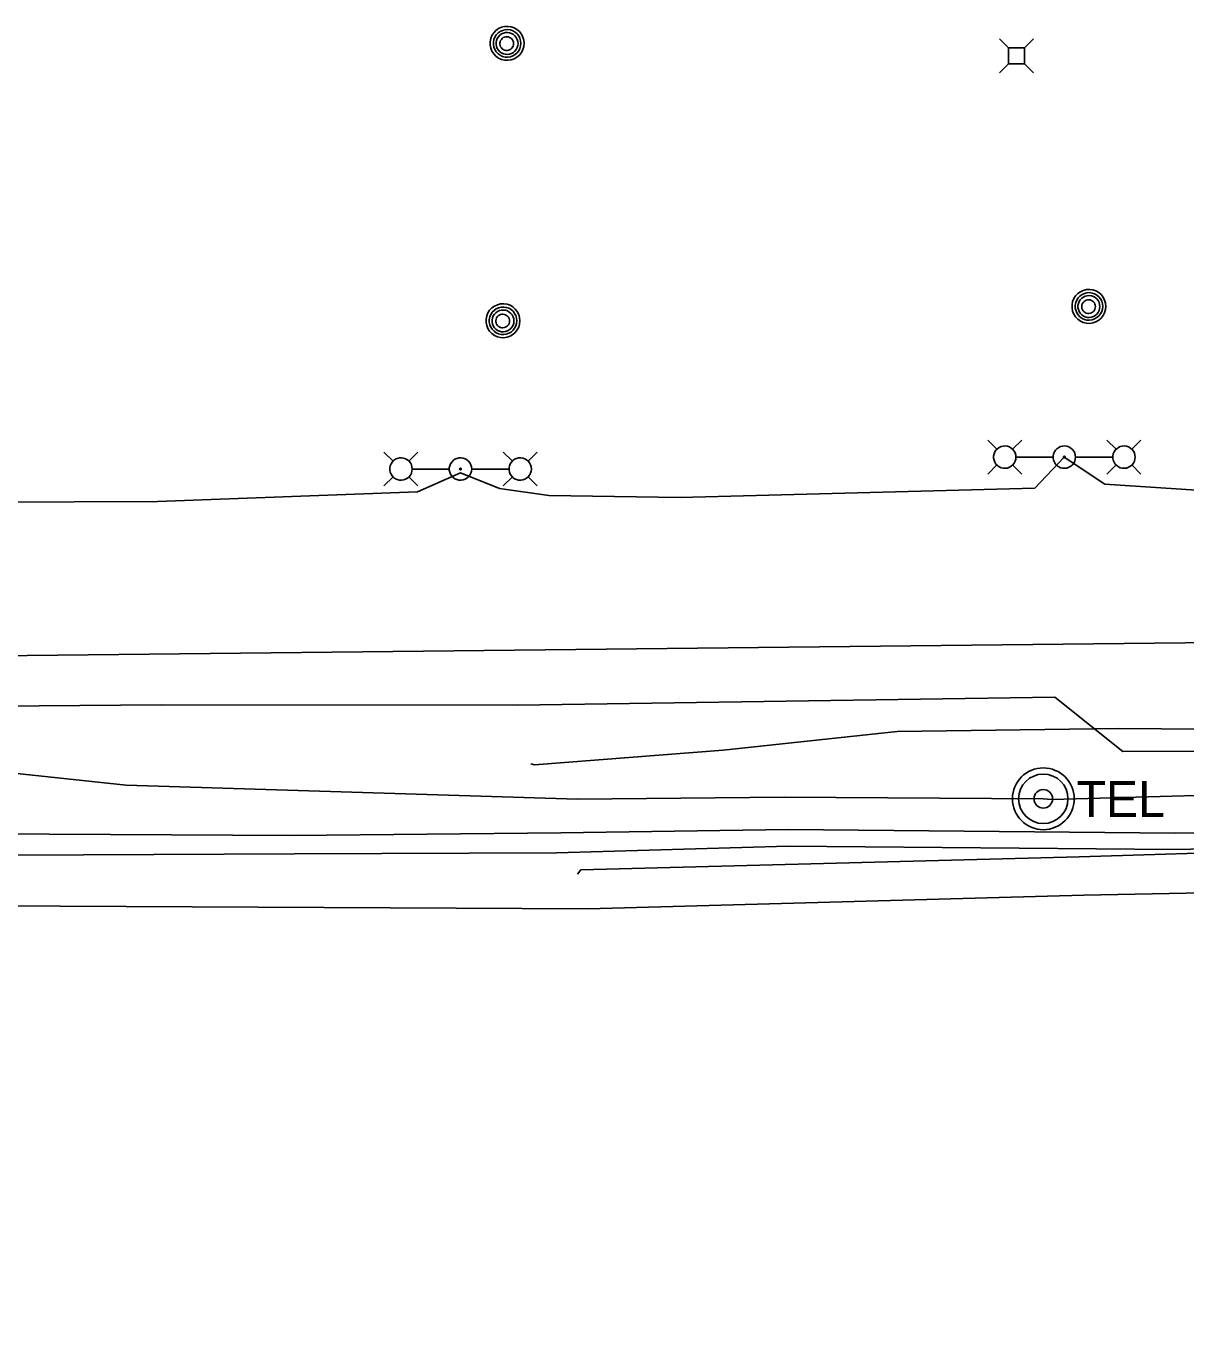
# Model space of a CAD drawing. Extents: x 596028 to 606371, y 330010 to 403088.
# Drawn here: x 602293.3 to 602518.6, y 402095.4 to 402351.5 of the extents above; entities that cross this region are included whole.
import ezdxf

# ---------------------------------------------------------------- set-up
doc = ezdxf.new("R2010")
doc.units = 0
for name, color, linetype in [('E_LTG', 7, 'Continuous'), ('E_UTL_AG_Bold', 7, 'Continuous'), ('E_UTL_E_UG', 7, 'Continuous'), ('E_UTL_FO_UG_WINDSTREAM', 7, 'Continuous'), ('E_UTL_G_UG', 7, 'Continuous'), ('E_UTL_MH', 7, 'Continuous'), ('E_UTL_T_MH', 7, 'Continuous'), ('E_UTL_T_UG', 7, 'Continuous'), ('E_UTL_TV_UG', 7, 'Continuous'), ('E_UTL_W_UG', 7, 'Continuous')]:
    doc.layers.add(name, color=color, linetype=linetype)

msp = doc.modelspace()

# ---------------------------------------------------------------- linework, layer by layer
at = {"layer": 'E_LTG'}
for points in [[(602481.89, 402269.36), (602480.11, 402271.14)], [(602485.59, 402267.84), (602485.55, 402268.25), (602485.43, 402268.65), (602485.25, 402269.01), (602484.99, 402269.34), (602484.68, 402269.61), (602484.32, 402269.82), (602483.93, 402269.95), (602483.52, 402270.01), (602483.11, 402269.99), (602482.7, 402269.89), (602482.33, 402269.72), (602481.99, 402269.48), (602481.7, 402269.18), (602481.48, 402268.84), (602481.33, 402268.45), (602481.25, 402268.05), (602481.25, 402267.63), (602481.33, 402267.23), (602481.48, 402266.84), (602481.7, 402266.49), (602481.99, 402266.19), (602482.33, 402265.95), (602482.7, 402265.78), (602483.11, 402265.69), (602483.52, 402265.67), (602483.93, 402265.72), (602484.32, 402265.86), (602484.68, 402266.07), (602484.99, 402266.34), (602485.25, 402266.66), (602485.43, 402267.03), (602485.55, 402267.43), (602485.59, 402267.84)], [(602484.94, 402269.36), (602486.71, 402271.14)], [(602497.16, 402267.84), (602497.12, 402268.25), (602497, 402268.65), (602496.81, 402269.01), (602496.55, 402269.34), (602496.24, 402269.61), (602495.88, 402269.82), (602495.49, 402269.95), (602495.08, 402270.01), (602494.67, 402269.99), (602494.27, 402269.89), (602493.89, 402269.72), (602493.56, 402269.48), (602493.27, 402269.18), (602493.05, 402268.84), (602492.89, 402268.45), (602492.81, 402268.04), (602492.81, 402267.63), (602492.89, 402267.23), (602493.05, 402266.84), (602493.27, 402266.49), (602493.56, 402266.19), (602493.89, 402265.95), (602494.27, 402265.78), (602494.67, 402265.68), (602495.08, 402265.67), (602495.49, 402265.72), (602495.88, 402265.86), (602496.24, 402266.07), (602496.55, 402266.34), (602496.81, 402266.66), (602497, 402267.03), (602497.12, 402267.43), (602497.16, 402267.84)], [(602505.06, 402269.36), (602503.28, 402271.14)], [(602508.76, 402267.84), (602508.72, 402268.25), (602508.6, 402268.65), (602508.41, 402269.01), (602508.16, 402269.34), (602507.85, 402269.61), (602507.49, 402269.82), (602507.1, 402269.95), (602506.69, 402270.01), (602506.27, 402269.99), (602505.87, 402269.89), (602505.5, 402269.72), (602505.16, 402269.48), (602504.87, 402269.18), (602504.65, 402268.84), (602504.5, 402268.45), (602504.42, 402268.04), (602504.42, 402267.63), (602504.5, 402267.23), (602504.65, 402266.84), (602504.87, 402266.49), (602505.16, 402266.19), (602505.5, 402265.95), (602505.87, 402265.78), (602506.27, 402265.68), (602506.69, 402265.67), (602507.1, 402265.72), (602507.49, 402265.86), (602507.85, 402266.07), (602508.16, 402266.34), (602508.41, 402266.66), (602508.6, 402267.03), (602508.72, 402267.43), (602508.76, 402267.84)], [(602508.11, 402269.36), (602509.88, 402271.14)], [(602364.54, 402267.05), (602362.76, 402268.83)], [(602368.24, 402265.53), (602368.2, 402265.94), (602368.08, 402266.33), (602367.89, 402266.7), (602367.64, 402267.03), (602367.33, 402267.3), (602366.97, 402267.5), (602366.58, 402267.64), (602366.17, 402267.7), (602365.75, 402267.68), (602365.35, 402267.58), (602364.98, 402267.41), (602364.64, 402267.17), (602364.35, 402266.87), (602364.13, 402266.52), (602363.98, 402266.14), (602363.9, 402265.73), (602363.9, 402265.32), (602363.98, 402264.91), (602364.13, 402264.53), (602364.35, 402264.18), (602364.64, 402263.88), (602364.98, 402263.64), (602365.35, 402263.47), (602365.75, 402263.37), (602366.17, 402263.35), (602366.58, 402263.41), (602366.97, 402263.55), (602367.33, 402263.75), (602367.64, 402264.02), (602367.89, 402264.35), (602368.08, 402264.72), (602368.2, 402265.11), (602368.24, 402265.53)], [(602367.59, 402267.05), (602369.36, 402268.83)], [(602379.81, 402265.53), (602379.77, 402265.94), (602379.65, 402266.33), (602379.46, 402266.7), (602379.2, 402267.03), (602378.89, 402267.3), (602378.53, 402267.5), (602378.14, 402267.64), (602377.73, 402267.7), (602377.32, 402267.68), (602376.92, 402267.58), (602376.54, 402267.41), (602376.21, 402267.17), (602375.92, 402266.87), (602375.7, 402266.52), (602375.54, 402266.14), (602375.46, 402265.73), (602375.46, 402265.32), (602375.54, 402264.91), (602375.7, 402264.53), (602375.92, 402264.18), (602376.21, 402263.88), (602376.54, 402263.64), (602376.92, 402263.47), (602377.32, 402263.37), (602377.73, 402263.35), (602378.14, 402263.41), (602378.53, 402263.55), (602378.89, 402263.75), (602379.2, 402264.02), (602379.46, 402264.35), (602379.65, 402264.72), (602379.77, 402265.11), (602379.81, 402265.53)], [(602387.71, 402267.05), (602385.93, 402268.83)], [(602391.41, 402265.53), (602391.37, 402265.94), (602391.25, 402266.33), (602391.06, 402266.7), (602390.81, 402267.03), (602390.49, 402267.3), (602390.14, 402267.5), (602389.75, 402267.64), (602389.34, 402267.7), (602388.92, 402267.68), (602388.52, 402267.58), (602388.15, 402267.41), (602387.81, 402267.17), (602387.52, 402266.87), (602387.3, 402266.52), (602387.15, 402266.14), (602387.07, 402265.73), (602387.07, 402265.32), (602387.15, 402264.91), (602387.3, 402264.53), (602387.52, 402264.18), (602387.81, 402263.88), (602388.15, 402263.64), (602388.52, 402263.47), (602388.92, 402263.37), (602389.34, 402263.35), (602389.75, 402263.41), (602390.14, 402263.55), (602390.49, 402263.75), (602390.81, 402264.02), (602391.06, 402264.35), (602391.25, 402264.72), (602391.37, 402265.11), (602391.41, 402265.53)], [(602390.76, 402267.05), (602392.53, 402268.83)], [(602485.63, 402267.84), (602492.8, 402267.84)], [(602495.15, 402267.84), (602495.14, 402267.87), (602495.13, 402267.9), (602495.12, 402267.93), (602495.1, 402267.95), (602495.08, 402267.97), (602495.05, 402267.99), (602495.02, 402268), (602494.99, 402268), (602494.96, 402268), (602494.93, 402268), (602494.9, 402267.98), (602494.87, 402267.96), (602494.85, 402267.94), (602494.83, 402267.91), (602494.82, 402267.89), (602494.81, 402267.85), (602494.81, 402267.82), (602494.82, 402267.79), (602494.83, 402267.76), (602494.85, 402267.74), (602494.87, 402267.71), (602494.9, 402267.69), (602494.93, 402267.68), (602494.96, 402267.67), (602494.99, 402267.67), (602495.02, 402267.68), (602495.05, 402267.69), (602495.08, 402267.7), (602495.1, 402267.72), (602495.12, 402267.75), (602495.13, 402267.78), (602495.14, 402267.81), (602495.15, 402267.84)], [(602504.37, 402267.84), (602497.19, 402267.84)], [(602368.28, 402265.53), (602375.45, 402265.53)], [(602377.8, 402265.53), (602377.79, 402265.56), (602377.78, 402265.59), (602377.77, 402265.62), (602377.75, 402265.64), (602377.73, 402265.66), (602377.7, 402265.68), (602377.67, 402265.69), (602377.64, 402265.69), (602377.61, 402265.69), (602377.58, 402265.68), (602377.55, 402265.67), (602377.52, 402265.65), (602377.5, 402265.63), (602377.48, 402265.6), (602377.47, 402265.57), (602377.46, 402265.54), (602377.46, 402265.51), (602377.47, 402265.48), (602377.48, 402265.45), (602377.5, 402265.42), (602377.52, 402265.4), (602377.55, 402265.38), (602377.58, 402265.37), (602377.61, 402265.36), (602377.64, 402265.36), (602377.67, 402265.36), (602377.7, 402265.37), (602377.73, 402265.39), (602377.75, 402265.41), (602377.77, 402265.44), (602377.78, 402265.46), (602377.79, 402265.49), (602377.8, 402265.53)], [(602387.02, 402265.53), (602379.84, 402265.53)], [(602481.89, 402266.31), (602480.11, 402264.54)], [(602484.94, 402266.31), (602486.71, 402264.54)], [(602505.06, 402266.32), (602503.28, 402264.54)], [(602508.11, 402266.32), (602509.88, 402264.54)], [(602364.54, 402264), (602362.76, 402262.23)], [(602367.59, 402264), (602369.36, 402262.23)], [(602387.71, 402264), (602385.93, 402262.23)], [(602390.76, 402264), (602392.53, 402262.23)]]:
    msp.add_lwpolyline(points, dxfattribs=at)
at = {"layer": 'E_UTL_AG_Bold'}
for points in [[(602484.15, 402347.35), (602482.4, 402349.1)], [(602487.24, 402347.35), (602489, 402349.1)], [(602487.24, 402347.35), (602484.15, 402347.35)], [(602484.15, 402347.35), (602484.15, 402344.26)], [(602487.24, 402344.26), (602487.24, 402347.35)], [(602484.15, 402344.26), (602482.4, 402342.5)], [(602484.15, 402344.26), (602487.24, 402344.26)], [(602487.24, 402344.26), (602489, 402342.5)]]:
    msp.add_lwpolyline(points, dxfattribs=at)
at = {"layer": 'E_UTL_E_UG'}
for points in [[(602134.95, 402249.37), (602252.82, 402257.87), (602254.04, 402258.01), (602286.24, 402259.1), (602318.76, 402259.22), (602369.26, 402261.07), (602377.65, 402264.79), (602385.23, 402261.72), (602394.83, 402260.37), (602420.35, 402260), (602489.25, 402261.79), (602494.98, 402267.84), (602502.85, 402262.6), (602527.6, 402260.97), (602588.25, 402262.18), (602611.35, 402263.05), (602617.04, 402269.23), (602617.15, 402270.14), (602625.35, 402262.98), (602648.13, 402262.56), (602675.07, 402262.08)], [(602133.5, 402178.21), (602133.5, 402183.47), (602134.55, 402184.28), (602137.55, 402184.15), (602167.27, 402187.93), (602228.06, 402192.03), (602262.03, 402194.8), (602345.17, 402194.34), (602397.14, 402194.87), (602441.32, 402195.47), (602516.56, 402194.76), (602595.04, 402195.74), (602643.27, 402195.87), (602675.9, 402194.64), (602728.51, 402197.73), (602784.49, 402199.57), (602788.97, 402193.3), (602793.05, 402185.24)], [(602263.31, 402190.41), (602345.38, 402190.78), (602396.26, 402190.98), (602441.34, 402192.27), (602516.11, 402191.61), (602595.69, 402193.1), (602642.63, 402192.84), (602678.26, 402191.27), (602679.1, 402191.52), (602679.64, 402191.96), (602727.72, 402194.8), (602784.07, 402196.06), (602787.65, 402191.06), (602790.79, 402185.13), (602797.43, 402183.58), (602804.68, 402184.1), (602805.03, 402183.15), (602802.09, 402173.62), (602803.12, 402170.92), (602819.18, 402162.2), (602833.27, 402154.43), (602863.26, 402135.45)]]:
    msp.add_lwpolyline(points, dxfattribs=at)
at = {"layer": 'E_UTL_FO_UG_WINDSTREAM'}
msp.add_lwpolyline([(602391.29, 402208.24), (602391.99, 402208.04), (602428.68, 402210.91), (602462.51, 402214.52), (602505.56, 402215.11), (602596.73, 402214.4), (602667.45, 402214.41), (602678.26, 402212.58), (602710, 402212.1), (602879.31, 402213.67), (602882.77, 402213.76), (602905.91, 402213.1), (602929.73, 402207.21), (602951.71, 402192.06), (602976.14, 402164.03), (602986.63, 402141.19), (602991.54, 402133.92), (603006.63, 402122.51), (603018.62, 402118.96), (603070.14, 402108.27), (603095.11, 402103.71), (603123.19, 402101.18), (603211.79, 402095.42)], dxfattribs=at)
at = {"layer": 'E_UTL_G_UG'}
msp.add_lwpolyline([(602256.12, 402219.17), (602319.43, 402219.72), (602388.73, 402219.64), (602493.14, 402221.22), (602506.34, 402210.62), (602551.39, 402210.82), (602614.89, 402211.54), (602656.62, 402211.58), (602685.95, 402208.92), (602705.48, 402206.78), (602742.56, 402207.55), (602774.39, 402206.52), (602814.98, 402206.84), (602851.46, 402208.07), (602885.08, 402209.78), (602912.29, 402211.33), (602912.62, 402204.75), (602924.62, 402184.69), (602939.45, 402159.3), (602944.11, 402146.06)], dxfattribs=at)
at = {"layer": 'E_UTL_MH'}
for points in [[(602389.98, 402348.23), (602389.92, 402348.85), (602389.75, 402349.45), (602389.46, 402350.01), (602389.07, 402350.5), (602388.6, 402350.91), (602388.05, 402351.23), (602387.46, 402351.43), (602386.84, 402351.52), (602386.21, 402351.49), (602385.6, 402351.35), (602385.03, 402351.08), (602384.52, 402350.72), (602384.09, 402350.27), (602383.75, 402349.74), (602383.52, 402349.16), (602383.4, 402348.54), (602383.4, 402347.91), (602383.52, 402347.3), (602383.75, 402346.71), (602384.09, 402346.19), (602384.52, 402345.73), (602385.03, 402345.37), (602385.6, 402345.11), (602386.21, 402344.96), (602386.84, 402344.93), (602387.46, 402345.02), (602388.05, 402345.22), (602388.6, 402345.54), (602389.07, 402345.95), (602389.46, 402346.44), (602389.75, 402347), (602389.92, 402347.6), (602389.98, 402348.23)], [(602389.37, 402348.22), (602389.32, 402348.73), (602389.18, 402349.22), (602388.94, 402349.67), (602388.63, 402350.07), (602388.24, 402350.4), (602387.8, 402350.66), (602387.32, 402350.82), (602386.82, 402350.9), (602386.31, 402350.87), (602385.82, 402350.75), (602385.35, 402350.54), (602384.94, 402350.25), (602384.59, 402349.88), (602384.31, 402349.45), (602384.12, 402348.98), (602384.03, 402348.48), (602384.03, 402347.97), (602384.12, 402347.47), (602384.31, 402347), (602384.59, 402346.57), (602384.94, 402346.2), (602385.35, 402345.9), (602385.82, 402345.69), (602386.31, 402345.57), (602386.82, 402345.55), (602387.32, 402345.62), (602387.8, 402345.79), (602388.24, 402346.04), (602388.63, 402346.37), (602388.94, 402346.77), (602389.18, 402347.23), (602389.32, 402347.72), (602389.37, 402348.22)], [(602388.81, 402348.19), (602388.77, 402348.6), (602388.65, 402348.98), (602388.47, 402349.34), (602388.22, 402349.66), (602387.91, 402349.93), (602387.56, 402350.13), (602387.18, 402350.26), (602386.78, 402350.32), (602386.37, 402350.3), (602385.98, 402350.21), (602385.61, 402350.04), (602385.28, 402349.8), (602385, 402349.51), (602384.78, 402349.17), (602384.63, 402348.79), (602384.56, 402348.4), (602384.56, 402347.99), (602384.63, 402347.59), (602384.78, 402347.22), (602385, 402346.88), (602385.28, 402346.58), (602385.61, 402346.35), (602385.98, 402346.18), (602386.37, 402346.09), (602386.78, 402346.07), (602387.18, 402346.12), (602387.56, 402346.26), (602387.91, 402346.46), (602388.22, 402346.72), (602388.47, 402347.04), (602388.65, 402347.4), (602388.77, 402347.79), (602388.81, 402348.19)], [(602387.95, 402348.18), (602387.93, 402348.43), (602387.85, 402348.67), (602387.74, 402348.9), (602387.58, 402349.1), (602387.39, 402349.26), (602387.17, 402349.39), (602386.93, 402349.47), (602386.68, 402349.51), (602386.43, 402349.5), (602386.18, 402349.44), (602385.95, 402349.33), (602385.75, 402349.18), (602385.57, 402349), (602385.43, 402348.79), (602385.34, 402348.55), (602385.29, 402348.3), (602385.29, 402348.05), (602385.34, 402347.8), (602385.43, 402347.57), (602385.57, 402347.35), (602385.75, 402347.17), (602385.95, 402347.02), (602386.18, 402346.92), (602386.43, 402346.86), (602386.68, 402346.85), (602386.93, 402346.88), (602387.17, 402346.97), (602387.39, 402347.09), (602387.58, 402347.26), (602387.74, 402347.46), (602387.85, 402347.68), (602387.93, 402347.93), (602387.95, 402348.18)], [(602503.06, 402297.13), (602503, 402297.75), (602502.82, 402298.35), (602502.54, 402298.91), (602502.15, 402299.4), (602501.68, 402299.81), (602501.13, 402300.13), (602500.54, 402300.33), (602499.92, 402300.42), (602499.29, 402300.39), (602498.68, 402300.24), (602498.11, 402299.98), (602497.6, 402299.62), (602497.17, 402299.17), (602496.83, 402298.64), (602496.59, 402298.06), (602496.48, 402297.44), (602496.48, 402296.81), (602496.59, 402296.2), (602496.83, 402295.61), (602497.17, 402295.09), (602497.6, 402294.63), (602498.11, 402294.27), (602498.68, 402294.01), (602499.29, 402293.86), (602499.92, 402293.83), (602500.54, 402293.92), (602501.13, 402294.12), (602501.68, 402294.44), (602502.15, 402294.85), (602502.54, 402295.34), (602502.82, 402295.9), (602503, 402296.5), (602503.06, 402297.13)], [(602502.45, 402297.12), (602502.4, 402297.63), (602502.25, 402298.12), (602502.02, 402298.57), (602501.71, 402298.97), (602501.32, 402299.3), (602500.88, 402299.56), (602500.4, 402299.72), (602499.9, 402299.79), (602499.39, 402299.77), (602498.89, 402299.65), (602498.43, 402299.44), (602498.02, 402299.14), (602497.66, 402298.78), (602497.39, 402298.35), (602497.2, 402297.88), (602497.1, 402297.38), (602497.1, 402296.87), (602497.2, 402296.37), (602497.39, 402295.89), (602497.66, 402295.47), (602498.02, 402295.1), (602498.43, 402294.8), (602498.89, 402294.59), (602499.39, 402294.47), (602499.9, 402294.45), (602500.4, 402294.52), (602500.88, 402294.69), (602501.32, 402294.94), (602501.71, 402295.27), (602502.02, 402295.67), (602502.25, 402296.13), (602502.4, 402296.61), (602502.45, 402297.12)], [(602501.88, 402297.09), (602501.84, 402297.5), (602501.73, 402297.88), (602501.54, 402298.24), (602501.29, 402298.56), (602500.99, 402298.83), (602500.64, 402299.03), (602500.26, 402299.16), (602499.85, 402299.22), (602499.45, 402299.2), (602499.06, 402299.1), (602498.69, 402298.94), (602498.36, 402298.7), (602498.08, 402298.41), (602497.86, 402298.07), (602497.71, 402297.69), (602497.63, 402297.29), (602497.63, 402296.89), (602497.71, 402296.49), (602497.86, 402296.12), (602498.08, 402295.78), (602498.36, 402295.48), (602498.69, 402295.25), (602499.06, 402295.08), (602499.45, 402294.99), (602499.85, 402294.97), (602500.26, 402295.02), (602500.64, 402295.16), (602500.99, 402295.36), (602501.29, 402295.62), (602501.54, 402295.94), (602501.73, 402296.3), (602501.84, 402296.69), (602501.88, 402297.09)], [(602501.03, 402297.08), (602501, 402297.33), (602500.93, 402297.57), (602500.82, 402297.8), (602500.66, 402298), (602500.47, 402298.16), (602500.25, 402298.29), (602500.01, 402298.37), (602499.76, 402298.41), (602499.51, 402298.4), (602499.26, 402298.34), (602499.03, 402298.23), (602498.82, 402298.08), (602498.65, 402297.9), (602498.51, 402297.69), (602498.42, 402297.45), (602498.37, 402297.2), (602498.37, 402296.95), (602498.42, 402296.7), (602498.51, 402296.47), (602498.65, 402296.25), (602498.82, 402296.07), (602499.03, 402295.92), (602499.26, 402295.82), (602499.51, 402295.76), (602499.76, 402295.75), (602500.01, 402295.78), (602500.25, 402295.87), (602500.47, 402295.99), (602500.66, 402296.16), (602500.82, 402296.36), (602500.93, 402296.58), (602501, 402296.83), (602501.03, 402297.08)], [(602389.19, 402294.33), (602389.13, 402294.95), (602388.95, 402295.56), (602388.67, 402296.11), (602388.28, 402296.61), (602387.81, 402297.02), (602387.26, 402297.33), (602386.67, 402297.54), (602386.05, 402297.62), (602385.42, 402297.59), (602384.81, 402297.45), (602384.24, 402297.19), (602383.73, 402296.82), (602383.3, 402296.37), (602382.96, 402295.84), (602382.72, 402295.26), (602382.61, 402294.64), (602382.61, 402294.01), (602382.72, 402293.4), (602382.96, 402292.82), (602383.3, 402292.29), (602383.73, 402291.83), (602384.24, 402291.47), (602384.81, 402291.21), (602385.42, 402291.06), (602386.05, 402291.03), (602386.67, 402291.12), (602387.26, 402291.33), (602387.81, 402291.64), (602388.28, 402292.05), (602388.67, 402292.54), (602388.95, 402293.1), (602389.13, 402293.7), (602389.19, 402294.33)], [(602388.58, 402294.32), (602388.53, 402294.83), (602388.38, 402295.32), (602388.15, 402295.77), (602387.84, 402296.17), (602387.45, 402296.5), (602387.01, 402296.76), (602386.53, 402296.93), (602386.03, 402297), (602385.52, 402296.97), (602385.02, 402296.85), (602384.56, 402296.64), (602384.15, 402296.35), (602383.79, 402295.98), (602383.52, 402295.55), (602383.33, 402295.08), (602383.23, 402294.58), (602383.23, 402294.07), (602383.33, 402293.57), (602383.52, 402293.1), (602383.79, 402292.67), (602384.15, 402292.3), (602384.56, 402292.01), (602385.02, 402291.79), (602385.52, 402291.67), (602386.03, 402291.65), (602386.53, 402291.72), (602387.01, 402291.89), (602387.45, 402292.14), (602387.84, 402292.48), (602388.15, 402292.88), (602388.38, 402293.33), (602388.53, 402293.82), (602388.58, 402294.32)], [(602388.01, 402294.3), (602387.97, 402294.7), (602387.86, 402295.09), (602387.67, 402295.45), (602387.42, 402295.76), (602387.12, 402296.03), (602386.77, 402296.23), (602386.39, 402296.36), (602385.98, 402296.42), (602385.58, 402296.4), (602385.19, 402296.31), (602384.82, 402296.14), (602384.49, 402295.9), (602384.21, 402295.61), (602383.99, 402295.27), (602383.84, 402294.9), (602383.76, 402294.5), (602383.76, 402294.09), (602383.84, 402293.7), (602383.99, 402293.32), (602384.21, 402292.98), (602384.49, 402292.69), (602384.82, 402292.45), (602385.19, 402292.28), (602385.58, 402292.19), (602385.98, 402292.17), (602386.39, 402292.23), (602386.77, 402292.36), (602387.12, 402292.56), (602387.42, 402292.83), (602387.67, 402293.14), (602387.86, 402293.5), (602387.97, 402293.89), (602388.01, 402294.3)], [(602387.16, 402294.28), (602387.13, 402294.53), (602387.06, 402294.78), (602386.95, 402295), (602386.79, 402295.2), (602386.6, 402295.37), (602386.38, 402295.49), (602386.14, 402295.57), (602385.89, 402295.61), (602385.64, 402295.6), (602385.39, 402295.54), (602385.16, 402295.43), (602384.95, 402295.29), (602384.78, 402295.1), (602384.64, 402294.89), (602384.55, 402294.66), (602384.5, 402294.41), (602384.5, 402294.15), (602384.55, 402293.9), (602384.64, 402293.67), (602384.78, 402293.46), (602384.95, 402293.27), (602385.16, 402293.13), (602385.39, 402293.02), (602385.64, 402292.96), (602385.89, 402292.95), (602386.14, 402292.99), (602386.38, 402293.07), (602386.6, 402293.2), (602386.79, 402293.36), (602386.95, 402293.56), (602387.06, 402293.79), (602387.13, 402294.03), (602387.16, 402294.28)]]:
    msp.add_lwpolyline(points, dxfattribs=at)
at = {"layer": 'E_UTL_T_MH'}
for radius in [6, 4.8, 1.8]:
    msp.add_circle((602490.9, 402201.46), radius, dxfattribs=at)
at = {"layer": 'E_UTL_T_UG'}
for points in [[(602202.96, 402210.35), (602277.4, 402207.84), (602312.64, 402204.11), (602400.4, 402201.38), (602440.57, 402201.79), (602490.89, 402201.46), (602492.59, 402201.35), (602544.05, 402202.75), (602596.44, 402203.52), (602651.86, 402204.61), (602701.24, 402204.39), (602760.08, 402205.37), (602820.95, 402205.95), (602883.71, 402207.38), (602885.57, 402207.31)], [(602400.38, 402186.82), (602401.01, 402187.64), (602497.86, 402190.17), (602573.4, 402192.55), (602641.64, 402190.34), (602697.03, 402190.95)]]:
    msp.add_lwpolyline(points, dxfattribs=at)
at = {"layer": 'E_UTL_TV_UG'}
for points in [[(602402.46, 402180.09), (602402.46, 402180.09), (602498.75, 402182.71), (602571.74, 402184.17), (602644.06, 402186.23), (602674.5, 402189.96)], [(602107.29, 402181.56), (602402.46, 402180.09)]]:
    msp.add_lwpolyline(points, dxfattribs=at)
at = {"layer": 'E_UTL_W_UG'}
msp.add_line((601826.21, 402224.15), (602954.68, 402236.58), dxfattribs=at)

# ---------------------------------------------------------------- texts
at = {"layer": 'E_UTL_T_MH'}
msp.add_text('TEL', height=6.998, dxfattribs=at).set_placement((602497.38, 402197.92))

doc.saveas('drawing.dxf')
